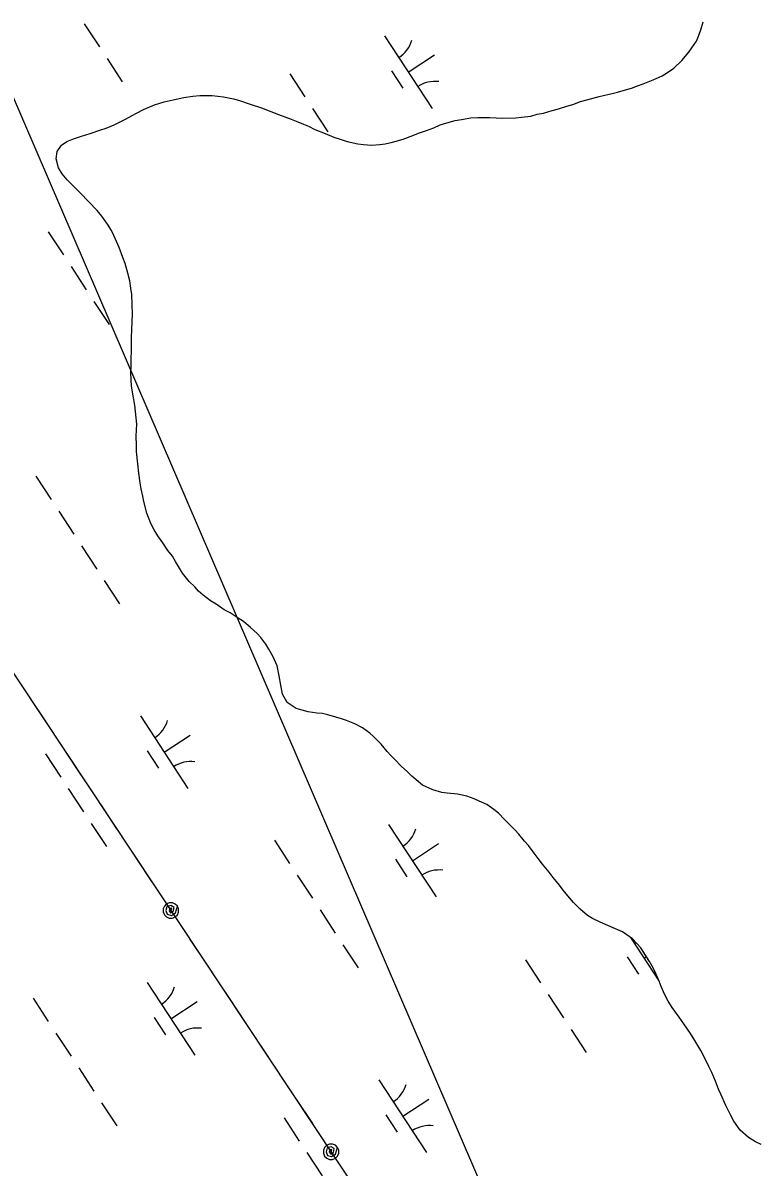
# Model space of a CAD drawing. Extents: x 3945642 to 3966284, y 206476 to 228921.
# Drawn here: x 3959193 to 3959617, y 214912 to 215572 of the extents above; entities that cross this region are included whole.
import ezdxf

# ---------------------------------------------------------------- set-up
doc = ezdxf.new("R2010")
doc.units = 0
for name, color, linetype in [('V-TOPO-SHOR', 7, 'Continuous'), ('V-UTIL-LINE', 7, 'Continuous'), ('V-WETL-SWMP', 7, 'Continuous')]:
    doc.layers.add(name, color=color, linetype=linetype)

msp = doc.modelspace()

# ---------------------------------------------------------------- linework, layer by layer
at = {"layer": 'V-TOPO-SHOR'}
for points in [[(3959376.27, 215504.49), (3959379.66, 215503.39), (3959385.88, 215502), (3959389.13, 215501.57), (3959393.73, 215501.28), (3959398.48, 215501.65), (3959401.59, 215502.04), (3959405.8, 215502.83), (3959412.04, 215504.69), (3959417.61, 215506.82), (3959420.86, 215508.02), (3959425.48, 215509.62), (3959429.55, 215511.22), (3959433.35, 215512.83), (3959437.16, 215514.16), (3959441.9, 215515.35), (3959446.79, 215516.27), (3959450.72, 215516.92), (3959454.92, 215517.17), (3959461.83, 215517.13), (3959469.14, 215516.81), (3959476.86, 215517.04), (3959480.25, 215517.42), (3959485.54, 215517.93), (3959489.2, 215518.99), (3959492.86, 215519.65), (3959497.88, 215521.11), (3959501.41, 215522.18), (3959506.3, 215523.77), (3959509.69, 215524.7), (3959514.17, 215526.3), (3959520.68, 215528.16), (3959525.02, 215529.21), (3959528.14, 215530.01), (3959532.48, 215530.93), (3959535.6, 215531.73), (3959540.22, 215533.05), (3959543.61, 215533.98), (3959547, 215535.32), (3959550.4, 215536.51), (3959556.1, 215538.78), (3959561.26, 215541.19), (3959564.39, 215543.07), (3959568.06, 215545.62), (3959572.56, 215549.93), (3959576.65, 215554.78), (3959578.43, 215557.34), (3959581.02, 215561.12), (3959582.12, 215563.96), (3959583.5, 215567.61), (3959584.88, 215572.34)], [(3959332.83, 215213.38), (3959329.87, 215217.32), (3959327.72, 215219.64), (3959323.95, 215223.05), (3959319.9, 215226.46), (3959316.93, 215228.51), (3959312.21, 215231.52), (3959308.83, 215233.3), (3959304.11, 215236.44), (3959300.87, 215238.49), (3959296.69, 215241.77), (3959294, 215244.09), (3959291.84, 215246.4), (3959288.61, 215249.54), (3959284.71, 215254.3), (3959282.43, 215258.24), (3959280.69, 215261.1), (3959278.94, 215264.09), (3959276.39, 215267.49), (3959273.44, 215271.84), (3959270.62, 215275.92), (3959268.47, 215279.46), (3959266.59, 215282.99), (3959264.19, 215288.96), (3959262.47, 215295.75), (3959261.81, 215298.73), (3959261.02, 215302.93), (3959260.37, 215306.46), (3959259.59, 215312.02), (3959258.94, 215317.44), (3959258.31, 215324.63), (3959258.19, 215328.15), (3959258.09, 215333.43), (3959258.4, 215340.34), (3959257.38, 215351.18), (3959256.33, 215356.61), (3959255.41, 215362.17), (3959254.92, 215369.75), (3959255.08, 215374.22), (3959255.23, 215377.74), (3959255.4, 215382.75), (3959255.42, 215386.28), (3959255.31, 215390.88), (3959255.47, 215394.27), (3959255.77, 215399.82), (3959255.93, 215403.48), (3959255.83, 215409.3), (3959255.59, 215414.99), (3959255.07, 215418.65), (3959254.42, 215422.86), (3959253.23, 215427.33), (3959251.64, 215433.03), (3959250.44, 215436.43), (3959248.17, 215442.27), (3959245.23, 215449.06), (3959243.89, 215451.91), (3959241.61, 215455.71), (3959238.25, 215460.34), (3959235.56, 215463.47), (3959230.71, 215468.51), (3959225.73, 215473.69), (3959220.48, 215479), (3959218.33, 215481.18), (3959215.37, 215484.59), (3959213.22, 215488.12), (3959211.9, 215493.28), (3959212.46, 215497.61), (3959215.06, 215501.25), (3959218.05, 215503.26), (3959221.85, 215504.87), (3959226.47, 215506.46), (3959231.49, 215507.93), (3959237.05, 215509.79), (3959240.72, 215510.99), (3959245.47, 215512.86), (3959251.58, 215515.93), (3959258.25, 215519.69), (3959262.19, 215521.83), (3959268.7, 215524.5), (3959274.27, 215526.1), (3959279.42, 215527.42), (3959285.53, 215528.74), (3959290.68, 215529.39), (3959294.74, 215529.77), (3959301.79, 215529.86), (3959308.42, 215529.14), (3959314.1, 215527.89), (3959317.62, 215526.92), (3959323.84, 215524.85), (3959330.33, 215522.65), (3959335.73, 215520.58), (3959340.19, 215518.93), (3959347.36, 215516.18), (3959350.33, 215514.94), (3959354.52, 215513.29), (3959357.36, 215512.06), (3959361.14, 215510.27), (3959366.95, 215507.94), (3959372.08, 215505.87), (3959376.27, 215504.49)], [(3959618.29, 214924.91), (3959615.05, 214926.42), (3959611, 214928.88), (3959606.29, 214933.25), (3959602.66, 214938.28), (3959600.65, 214941.95), (3959597.97, 214947.38), (3959595.17, 214953.9), (3959593.83, 214956.89), (3959591.96, 214961.37), (3959589.96, 214966.4), (3959588.22, 214969.79), (3959585.41, 214975.37), (3959583.53, 214979.03), (3959580.04, 214984.88), (3959577.63, 214988.82), (3959573.73, 214994.4), (3959571.05, 214998.34), (3959567.02, 215003.92), (3959564.73, 215007.59), (3959562.86, 215011.12), (3959560.72, 215016.02), (3959559.52, 215019), (3959557.65, 215023.48), (3959556.31, 215026.33), (3959554.03, 215030.41), (3959551.48, 215034.36), (3959548.93, 215038.3), (3959544.09, 215043.47), (3959538.42, 215047.57), (3959534.37, 215049.36), (3959528.56, 215051.7), (3959525.58, 215053.07), (3959521.13, 215055.26), (3959518.16, 215057.04), (3959513.98, 215060.58), (3959510.21, 215064.4), (3959507.79, 215067.12), (3959504.29, 215071.48), (3959502.01, 215074.48), (3959498.51, 215078.97), (3959496.09, 215081.96), (3959492.19, 215086.59), (3959489.77, 215089.85), (3959487.49, 215092.98), (3959484.13, 215097.34), (3959481.97, 215099.92), (3959478.61, 215103.87), (3959476.32, 215106.32), (3959472.82, 215109.87), (3959470.4, 215112.32), (3959466.9, 215116), (3959464.2, 215118.18), (3959460.16, 215121.05), (3959455.83, 215122.97), (3959452.86, 215124.21), (3959448.67, 215125.72), (3959443.26, 215126.98), (3959437.3, 215127.42), (3959434.32, 215127.84), (3959429.05, 215129.36), (3959423.1, 215132.11), (3959420.54, 215134.15), (3959416.9, 215137.29), (3959414.48, 215139.74), (3959410.84, 215143.15), (3959407.21, 215146.97), (3959404.92, 215149.28), (3959402.77, 215151.6), (3959399.27, 215155.68), (3959395.09, 215160.04), (3959392.8, 215162.09), (3959388.48, 215165.09), (3959384.03, 215167.56), (3959379.3, 215169.35), (3959376.33, 215170.45), (3959373.22, 215171.42), (3959368.62, 215172.66), (3959365.37, 215173.36), (3959362.26, 215173.65), (3959357.25, 215174.35), (3959350.35, 215176.29), (3959345.09, 215179.71), (3959342.41, 215184.6), (3959341.49, 215189.76), (3959340.58, 215195.18), (3959339.25, 215200.88), (3959336.98, 215206.17), (3959334.57, 215210.52), (3959332.83, 215213.38)]]:
    msp.add_lwpolyline(points, dxfattribs=at)
at = {"layer": 'V-UTIL-LINE'}
for points in [[(3958881.28, 222827.27), (3957109.88, 218326.97), (3961480.16, 211741.64)], [(3960959.92, 211406.81), (3958349.22, 217477.37), (3962483.03, 212396.34)], [(3959196.49, 215182.73), (3959205.89, 215168.56)], [(3959216.95, 215151.9), (3959226.35, 215137.73)], [(3959237.41, 215121.07), (3959246.81, 215106.9)], [(3959257.87, 215090.24), (3959267.27, 215076.07)], [(3959278.06, 215059.86), (3959278.6, 215061.19), (3959277.46, 215060.93), (3959276.99, 215059.64), (3959277.93, 215058.52), (3959279.39, 215059.39), (3959279.91, 215061.67), (3959278.09, 215062.8), (3959275.78, 215062.04), (3959275.22, 215059.82), (3959276.02, 215057.74), (3959278.33, 215057.04), (3959280.71, 215058.42), (3959281.81, 215062.35), (3959280.58, 215063.59), (3959278.96, 215064.27), (3959277.2, 215064.27), (3959275.58, 215063.61), (3959274.33, 215062.37), (3959273.65, 215060.75), (3959273.65, 215058.99), (3959274.31, 215057.37), (3959275.55, 215056.12), (3959277.17, 215055.45), (3959278.93, 215055.44), (3959280.55, 215056.11), (3959281.8, 215057.34), (3959282.47, 215058.97), (3959282.48, 215060.72), (3959281.81, 215062.35)], [(3959288.83, 215043.58), (3959298.23, 215029.41)], [(3959309.29, 215012.75), (3959318.69, 214998.58)], [(3959329.75, 214981.92), (3959339.15, 214967.76)], [(3959350.21, 214951.09), (3959359.61, 214936.93)], [(3959370.41, 214920.71), (3959370.94, 214922.05), (3959369.81, 214921.78), (3959369.33, 214920.49), (3959370.27, 214919.37), (3959371.73, 214920.24), (3959372.25, 214922.53), (3959370.44, 214923.65), (3959368.13, 214922.89), (3959367.56, 214920.68), (3959368.36, 214918.59), (3959370.67, 214917.89), (3959373.05, 214919.27), (3959374.16, 214923.2), (3959372.92, 214924.45), (3959371.3, 214925.12), (3959369.54, 214925.13), (3959367.92, 214924.46), (3959366.67, 214923.22), (3959366, 214921.6), (3959365.99, 214919.85), (3959366.66, 214918.22), (3959367.89, 214916.98), (3959369.51, 214916.3), (3959371.27, 214916.3), (3959372.9, 214916.96), (3959374.14, 214918.2), (3959374.82, 214919.82), (3959374.82, 214921.58), (3959374.16, 214923.2)]]:
    msp.add_lwpolyline(points, dxfattribs=at)
at = {"layer": 'V-WETL-SWMP'}
for p, q in [((3959228.16, 215571.2), (3959236.93, 215557.82)), ((3959583.5, 215567.61), (3959584.88, 215572.34)), ((3959401.24, 215564.25), (3959428.64, 215522.43)), ((3959582.12, 215563.96), (3959583.5, 215567.61)), ((3959578.43, 215557.34), (3959581.02, 215561.12)), ((3959581.02, 215561.12), (3959582.12, 215563.96)), ((3959241.31, 215551.13), (3959250.08, 215537.74)), ((3959414.94, 215543.34), (3959430, 215553.2)), ((3959572.56, 215549.93), (3959576.65, 215554.78)), ((3959576.65, 215554.78), (3959578.43, 215557.34)), ((3959564.39, 215543.07), (3959568.06, 215545.62)), ((3959568.06, 215545.62), (3959572.56, 215549.93)), ((3959346.55, 215542.41), (3959355.31, 215529.03)), ((3959405.2, 215544.13), (3959411.77, 215534.09)), ((3959550.4, 215536.51), (3959556.1, 215538.78)), ((3959556.1, 215538.78), (3959561.26, 215541.19)), ((3959561.26, 215541.19), (3959564.39, 215543.07)), ((3959532.48, 215530.93), (3959535.6, 215531.73)), ((3959535.6, 215531.73), (3959540.22, 215533.05)), ((3959540.22, 215533.05), (3959543.61, 215533.98)), ((3959543.61, 215533.98), (3959547, 215535.32)), ((3959547, 215535.32), (3959550.4, 215536.51)), ((3959268.7, 215524.5), (3959274.27, 215526.1)), ((3959274.27, 215526.1), (3959279.42, 215527.42)), ((3959279.42, 215527.42), (3959285.53, 215528.74)), ((3959285.53, 215528.74), (3959290.68, 215529.39)), ((3959290.68, 215529.39), (3959294.74, 215529.77)), ((3959294.74, 215529.77), (3959301.79, 215529.86)), ((3959301.79, 215529.86), (3959308.42, 215529.14)), ((3959308.42, 215529.14), (3959314.1, 215527.89)), ((3959314.1, 215527.89), (3959317.62, 215526.92)), ((3959317.62, 215526.92), (3959323.84, 215524.85)), ((3959323.84, 215524.85), (3959330.33, 215522.65)), ((3959506.3, 215523.77), (3959509.69, 215524.7)), ((3959509.69, 215524.7), (3959514.17, 215526.3)), ((3959514.17, 215526.3), (3959520.68, 215528.16)), ((3959520.68, 215528.16), (3959525.02, 215529.21)), ((3959525.02, 215529.21), (3959528.14, 215530.01)), ((3959528.14, 215530.01), (3959532.48, 215530.93)), ((3959251.58, 215515.93), (3959258.24, 215519.69)), ((3959258.24, 215519.69), (3959262.19, 215521.83)), ((3959262.19, 215521.83), (3959268.7, 215524.5)), ((3959330.33, 215522.65), (3959335.73, 215520.58)), ((3959335.73, 215520.58), (3959340.19, 215518.93)), ((3959340.19, 215518.93), (3959347.36, 215516.18)), ((3959359.7, 215522.34), (3959368.47, 215508.95)), ((3959485.54, 215517.93), (3959489.2, 215519)), ((3959489.2, 215519), (3959492.86, 215519.65)), ((3959492.86, 215519.65), (3959497.88, 215521.11)), ((3959497.88, 215521.11), (3959501.41, 215522.18)), ((3959501.41, 215522.18), (3959506.3, 215523.77)), ((3959240.72, 215510.99), (3959245.47, 215512.86)), ((3959245.47, 215512.86), (3959251.58, 215515.93)), ((3959347.36, 215516.18), (3959350.33, 215514.94)), ((3959350.33, 215514.94), (3959354.52, 215513.29)), ((3959354.52, 215513.29), (3959357.36, 215512.06)), ((3959357.36, 215512.06), (3959361.14, 215510.27)), ((3959429.55, 215511.22), (3959433.35, 215512.83)), ((3959433.35, 215512.83), (3959437.16, 215514.16)), ((3959437.16, 215514.16), (3959441.9, 215515.35)), ((3959441.9, 215515.35), (3959446.79, 215516.27)), ((3959446.79, 215516.27), (3959450.72, 215516.92)), ((3959450.72, 215516.92), (3959454.92, 215517.17)), ((3959454.92, 215517.17), (3959461.83, 215517.13)), ((3959461.83, 215517.13), (3959469.14, 215516.81)), ((3959469.14, 215516.81), (3959476.86, 215517.04)), ((3959476.86, 215517.04), (3959480.25, 215517.42)), ((3959480.25, 215517.42), (3959485.54, 215517.93)), ((3959218.05, 215503.27), (3959221.85, 215504.87)), ((3959221.85, 215504.87), (3959226.47, 215506.47)), ((3959226.47, 215506.47), (3959231.49, 215507.93)), ((3959231.49, 215507.93), (3959237.05, 215509.79)), ((3959237.05, 215509.79), (3959240.72, 215510.99)), ((3959361.14, 215510.27), (3959366.95, 215507.94)), ((3959366.95, 215507.94), (3959372.08, 215505.87)), ((3959372.08, 215505.87), (3959376.28, 215504.49)), ((3959412.04, 215504.69), (3959417.6, 215506.82)), ((3959417.6, 215506.82), (3959420.86, 215508.02)), ((3959420.86, 215508.02), (3959425.48, 215509.62)), ((3959425.48, 215509.62), (3959429.55, 215511.22)), ((3959212.46, 215497.61), (3959215.06, 215501.25)), ((3959215.06, 215501.25), (3959218.05, 215503.27)), ((3959376.28, 215504.49), (3959379.66, 215503.39)), ((3959379.66, 215503.39), (3959385.88, 215502)), ((3959385.88, 215502), (3959389.13, 215501.57)), ((3959389.13, 215501.57), (3959393.73, 215501.27)), ((3959393.73, 215501.27), (3959398.48, 215501.65)), ((3959398.48, 215501.65), (3959401.59, 215502.04)), ((3959401.59, 215502.04), (3959405.8, 215502.83)), ((3959405.8, 215502.83), (3959412.04, 215504.69)), ((3959211.9, 215493.28), (3959212.46, 215497.61)), ((3959213.22, 215488.12), (3959211.9, 215493.28)), ((3959215.37, 215484.59), (3959213.22, 215488.12)), ((3959218.33, 215481.18), (3959215.37, 215484.59)), ((3959225.73, 215473.69), (3959218.33, 215481.18)), ((3959235.56, 215463.47), (3959225.73, 215473.69)), ((3959238.25, 215460.34), (3959235.56, 215463.47)), ((3959241.61, 215455.71), (3959238.25, 215460.34)), ((3959243.89, 215451.91), (3959241.61, 215455.71)), ((3959207.41, 215451.26), (3959216.18, 215437.88)), ((3959245.23, 215449.06), (3959243.89, 215451.91)), ((3959248.17, 215442.27), (3959245.23, 215449.06)), ((3959250.44, 215436.43), (3959248.17, 215442.27)), ((3959251.64, 215433.03), (3959250.44, 215436.43)), ((3959253.23, 215427.33), (3959251.64, 215433.03)), ((3959220.56, 215431.19), (3959229.33, 215417.8)), ((3959254.42, 215422.86), (3959253.23, 215427.33)), ((3959255.07, 215418.65), (3959254.42, 215422.86)), ((3959255.59, 215414.99), (3959255.07, 215418.65)), ((3959255.83, 215409.3), (3959255.59, 215414.99)), ((3959233.71, 215411.11), (3959242.48, 215397.73)), ((3959255.93, 215403.48), (3959255.83, 215409.3)), ((3959255.47, 215394.27), (3959255.77, 215399.82)), ((3959255.77, 215399.82), (3959255.93, 215403.48)), ((3959255.31, 215390.88), (3959255.47, 215394.27)), ((3959255.42, 215386.28), (3959255.31, 215390.88)), ((3959255.4, 215382.76), (3959255.42, 215386.28)), ((3959255.23, 215377.74), (3959255.4, 215382.76)), ((3959254.92, 215369.75), (3959255.08, 215374.22)), ((3959255.08, 215374.22), (3959255.23, 215377.74)), ((3959255.41, 215362.17), (3959254.92, 215369.75)), ((3959256.33, 215356.61), (3959255.41, 215362.17)), ((3959257.38, 215351.18), (3959256.33, 215356.61)), ((3959258.4, 215340.34), (3959257.38, 215351.18)), ((3959258.09, 215333.43), (3959258.4, 215340.34)), ((3959258.19, 215328.15), (3959258.09, 215333.43)), ((3959258.31, 215324.63), (3959258.19, 215328.15)), ((3959258.94, 215317.44), (3959258.31, 215324.63)), ((3959259.59, 215312.02), (3959258.94, 215317.44)), ((3959200.24, 215310.28), (3959209.01, 215296.9)), ((3959260.37, 215306.46), (3959259.59, 215312.02)), ((3959261.02, 215302.93), (3959260.37, 215306.46)), ((3959261.81, 215298.73), (3959261.02, 215302.93)), ((3959262.47, 215295.75), (3959261.81, 215298.73)), ((3959264.19, 215288.96), (3959262.47, 215295.75)), ((3959213.39, 215290.21), (3959222.16, 215276.82)), ((3959266.59, 215282.99), (3959264.19, 215288.96)), ((3959268.47, 215279.46), (3959266.59, 215282.99)), ((3959270.62, 215275.92), (3959268.47, 215279.46)), ((3959273.44, 215271.84), (3959270.62, 215275.92)), ((3959226.54, 215270.13), (3959235.31, 215256.75)), ((3959276.39, 215267.49), (3959273.44, 215271.84)), ((3959278.94, 215264.09), (3959276.39, 215267.49)), ((3959280.69, 215261.1), (3959278.94, 215264.09)), ((3959282.43, 215258.24), (3959280.69, 215261.1)), ((3959284.71, 215254.3), (3959282.43, 215258.24)), ((3959288.61, 215249.54), (3959284.71, 215254.3)), ((3959239.7, 215250.06), (3959248.46, 215236.67)), ((3959291.84, 215246.4), (3959288.61, 215249.54)), ((3959294, 215244.08), (3959291.84, 215246.4)), ((3959296.69, 215241.77), (3959294, 215244.08)), ((3959300.87, 215238.49), (3959296.69, 215241.77)), ((3959304.11, 215236.44), (3959300.87, 215238.49)), ((3959308.83, 215233.3), (3959304.11, 215236.44)), ((3959312.21, 215231.52), (3959308.83, 215233.3)), ((3959316.93, 215228.51), (3959312.21, 215231.52)), ((3959319.9, 215226.46), (3959316.93, 215228.51)), ((3959323.95, 215223.05), (3959319.9, 215226.46)), ((3959327.72, 215219.64), (3959323.95, 215223.05)), ((3959329.87, 215217.32), (3959327.72, 215219.64)), ((3959332.83, 215213.38), (3959329.87, 215217.32)), ((3959334.57, 215210.52), (3959332.83, 215213.38)), ((3959336.98, 215206.17), (3959334.57, 215210.52)), ((3959339.26, 215200.88), (3959336.98, 215206.17)), ((3959340.58, 215195.18), (3959339.26, 215200.88)), ((3959341.49, 215189.76), (3959340.58, 215195.18)), ((3959342.41, 215184.6), (3959341.49, 215189.76)), ((3959345.09, 215179.71), (3959342.41, 215184.6)), ((3959350.35, 215176.29), (3959345.09, 215179.71)), ((3959357.25, 215174.35), (3959350.35, 215176.29)), ((3959260.48, 215172.03), (3959287.88, 215130.2)), ((3959362.26, 215173.65), (3959357.25, 215174.35)), ((3959365.37, 215173.36), (3959362.26, 215173.65)), ((3959368.62, 215172.66), (3959365.37, 215173.36)), ((3959373.22, 215171.42), (3959368.62, 215172.66)), ((3959376.33, 215170.45), (3959373.22, 215171.42)), ((3959379.3, 215169.35), (3959376.33, 215170.45)), ((3959384.03, 215167.56), (3959379.3, 215169.35)), ((3959388.49, 215165.09), (3959384.03, 215167.56)), ((3959392.8, 215162.09), (3959388.49, 215165.09)), ((3959395.09, 215160.04), (3959392.8, 215162.09)), ((3959274.18, 215151.12), (3959289.24, 215160.98)), ((3959399.27, 215155.68), (3959395.09, 215160.04)), ((3959402.77, 215151.6), (3959399.27, 215155.68)), ((3959205.79, 215150.19), (3959214.56, 215136.81)), ((3959264.44, 215151.91), (3959271.02, 215141.87)), ((3959404.92, 215149.28), (3959402.77, 215151.6)), ((3959407.21, 215146.97), (3959404.92, 215149.28)), ((3959410.84, 215143.15), (3959407.21, 215146.97)), ((3959414.48, 215139.74), (3959410.84, 215143.15)), ((3959416.9, 215137.29), (3959414.48, 215139.74)), ((3959420.54, 215134.15), (3959416.9, 215137.29)), ((3959218.94, 215130.12), (3959227.71, 215116.73)), ((3959423.1, 215132.11), (3959420.54, 215134.15)), ((3959429.05, 215129.36), (3959423.1, 215132.11)), ((3959434.32, 215127.84), (3959429.05, 215129.36)), ((3959437.3, 215127.42), (3959434.32, 215127.84)), ((3959443.26, 215126.98), (3959437.3, 215127.42)), ((3959448.67, 215125.72), (3959443.26, 215126.98)), ((3959452.86, 215124.21), (3959448.67, 215125.72)), ((3959455.83, 215122.97), (3959452.86, 215124.21)), ((3959460.16, 215121.05), (3959455.83, 215122.97)), ((3959464.2, 215118.18), (3959460.16, 215121.05)), ((3959466.9, 215116), (3959464.2, 215118.18)), ((3959470.4, 215112.32), (3959466.9, 215116)), ((3959232.09, 215110.04), (3959240.86, 215096.66)), ((3959403.56, 215109.49), (3959430.95, 215067.66)), ((3959476.32, 215106.32), (3959470.4, 215112.32)), ((3959478.61, 215103.87), (3959476.32, 215106.32)), ((3959481.97, 215099.92), (3959478.61, 215103.87)), ((3959337.76, 215100.36), (3959346.53, 215086.98)), ((3959417.25, 215088.58), (3959432.31, 215098.44)), ((3959484.13, 215097.34), (3959481.97, 215099.92)), ((3959487.49, 215092.98), (3959484.13, 215097.34)), ((3959407.51, 215089.37), (3959414.09, 215079.33)), ((3959489.77, 215089.85), (3959487.49, 215092.98)), ((3959492.19, 215086.59), (3959489.77, 215089.85)), ((3959496.09, 215081.96), (3959492.19, 215086.59)), ((3959350.91, 215080.29), (3959359.68, 215066.9)), ((3959498.51, 215078.97), (3959496.09, 215081.96)), ((3959502.01, 215074.47), (3959498.51, 215078.97)), ((3959504.29, 215071.48), (3959502.01, 215074.47)), ((3959507.79, 215067.12), (3959504.29, 215071.48)), ((3959510.21, 215064.4), (3959507.79, 215067.12)), ((3959513.98, 215060.59), (3959510.21, 215064.4)), ((3959364.06, 215060.21), (3959372.83, 215046.83)), ((3959518.16, 215057.04), (3959513.98, 215060.59)), ((3959521.13, 215055.26), (3959518.16, 215057.04)), ((3959525.58, 215053.07), (3959521.13, 215055.26)), ((3959528.56, 215051.7), (3959525.58, 215053.07)), ((3959534.37, 215049.36), (3959528.56, 215051.7)), ((3959538.42, 215047.57), (3959534.37, 215049.36)), ((3959544.09, 215043.48), (3959538.42, 215047.57)), ((3959543.07, 215044.21), (3959559.41, 215019.27)), ((3959548.93, 215038.3), (3959544.09, 215043.48)), ((3959377.22, 215040.14), (3959385.98, 215026.75)), ((3959554.03, 215030.41), (3959548.93, 215038.3)), ((3959482.45, 215031.42), (3959491.22, 215018.04)), ((3959541.1, 215033.14), (3959547.67, 215023.1)), ((3959550.84, 215032.35), (3959552.2, 215033.24)), ((3959556.31, 215026.33), (3959554.03, 215030.41)), ((3959557.65, 215023.48), (3959556.31, 215026.33)), ((3959559.52, 215019), (3959557.65, 215023.48)), ((3959264.42, 215018.34), (3959291.82, 214976.51)), ((3959560.72, 215016.01), (3959559.52, 215019)), ((3959495.6, 215011.35), (3959504.37, 214997.96)), ((3959562.86, 215011.12), (3959560.72, 215016.01)), ((3959564.73, 215007.59), (3959562.86, 215011.12)), ((3959198.62, 215009.21), (3959207.39, 214995.83)), ((3959278.12, 214997.42), (3959293.17, 215007.29)), ((3959567.02, 215003.92), (3959564.73, 215007.59)), ((3959571.05, 214998.34), (3959567.02, 215003.92)), ((3959268.37, 214998.21), (3959274.95, 214988.18)), ((3959573.73, 214994.4), (3959571.05, 214998.34)), ((3959508.75, 214991.27), (3959517.52, 214977.89)), ((3959577.63, 214988.82), (3959573.73, 214994.4)), ((3959211.77, 214989.14), (3959220.54, 214975.75)), ((3959580.04, 214984.88), (3959577.63, 214988.82)), ((3959583.53, 214979.03), (3959580.04, 214984.88)), ((3959585.41, 214975.37), (3959583.53, 214979.03)), ((3959588.22, 214969.79), (3959585.41, 214975.37)), ((3959224.93, 214969.06), (3959233.69, 214955.68)), ((3959589.96, 214966.4), (3959588.22, 214969.79)), ((3959591.96, 214961.37), (3959589.96, 214966.4)), ((3959398, 214962.11), (3959425.4, 214920.29)), ((3959593.83, 214956.89), (3959591.96, 214961.37)), ((3959411.7, 214941.2), (3959426.76, 214951.06)), ((3959595.17, 214953.9), (3959593.83, 214956.89)), ((3959597.97, 214947.39), (3959595.17, 214953.9)), ((3959238.08, 214948.98), (3959246.85, 214935.6)), ((3959600.65, 214941.95), (3959597.97, 214947.39)), ((3959343.31, 214940.27), (3959352.08, 214926.89)), ((3959401.96, 214941.99), (3959408.54, 214931.95)), ((3959602.66, 214938.28), (3959600.65, 214941.95)), ((3959606.29, 214933.25), (3959602.66, 214938.28)), ((3959611, 214928.89), (3959606.29, 214933.25)), ((3959615.05, 214926.42), (3959611, 214928.89)), ((3959618.29, 214924.91), (3959615.05, 214926.42)), ((3959356.46, 214920.2), (3959365.23, 214906.81))]:
    msp.add_line(p, q, dxfattribs=at)
for centre, start, end in [((3959400, 215566.57), 302.45745, 344.00111), ((3959430.27, 215520.36), 82.45745, 124.00111), ((3959259.24, 215174.35), 302.45745, 344.00111), ((3959289.52, 215128.14), 82.45745, 124.00111), ((3959402.32, 215111.81), 302.45745, 344.00111), ((3959432.59, 215065.6), 82.45745, 124.00111), ((3959535.9, 215055.58), 302.45745, 305.61022), ((3959566.18, 215009.37), 120.75409, 124.00111), ((3959263.18, 215020.66), 302.45745, 344.00111), ((3959293.45, 214974.45), 82.45745, 124.00111), ((3959396.76, 214964.43), 302.45745, 344.00111), ((3959427.04, 214918.22), 82.45745, 124.00111)]:
    msp.add_arc(centre, 17.62, start, end, dxfattribs=at)

doc.saveas('drawing.dxf')
